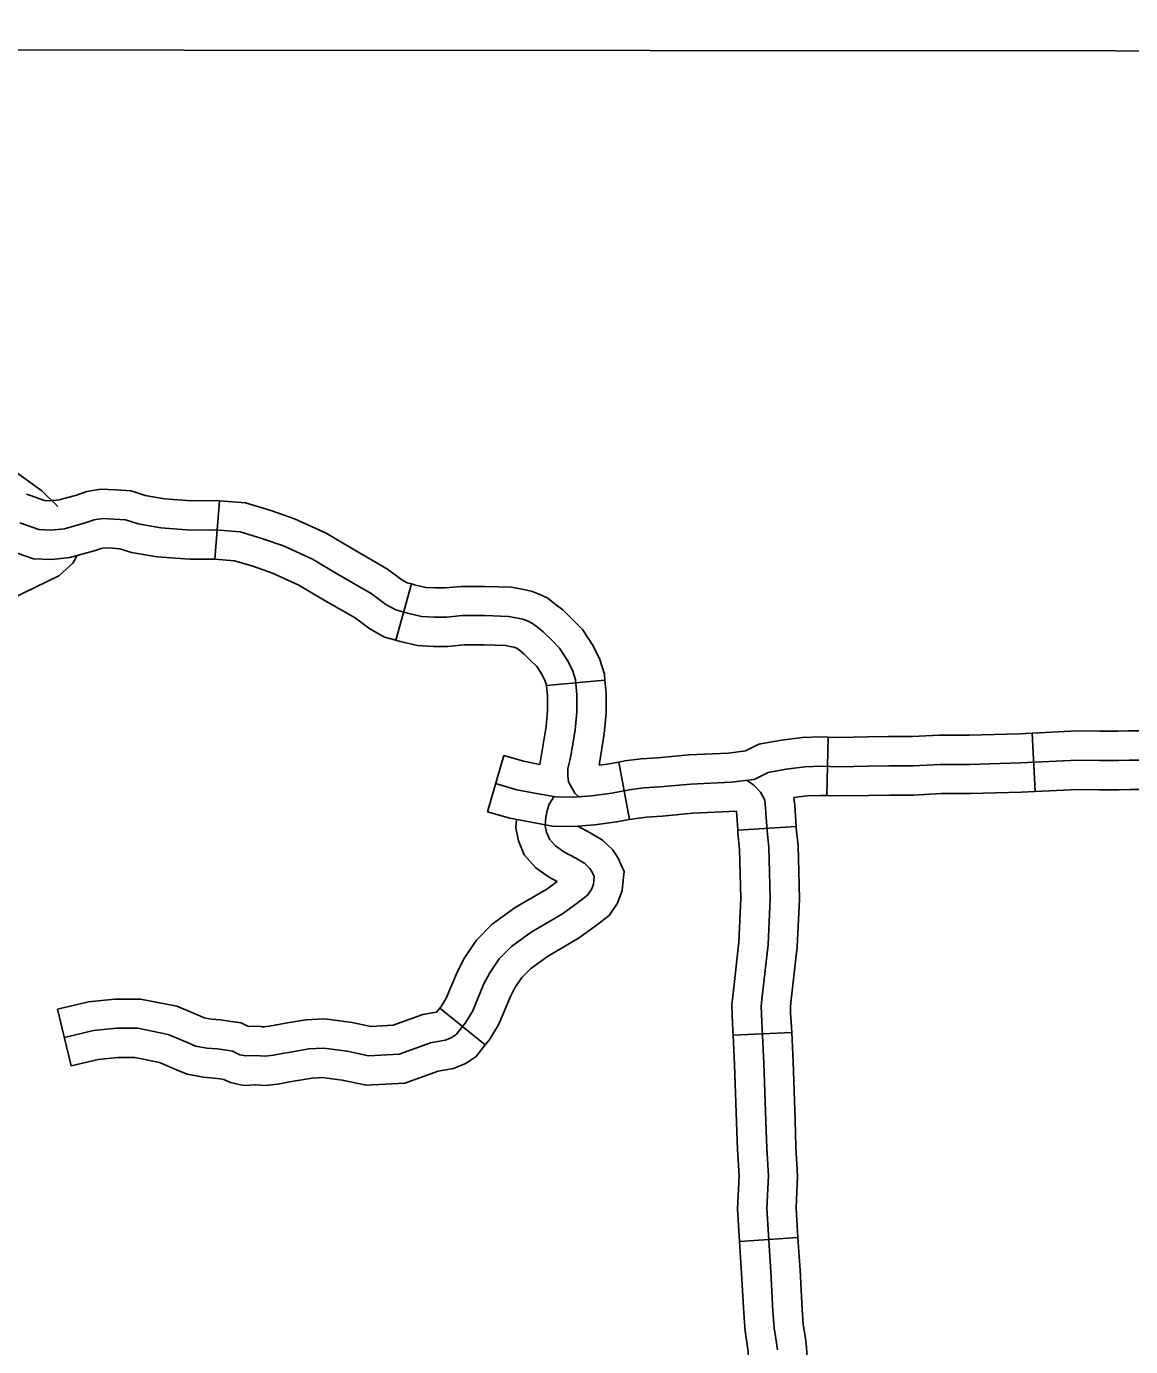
# Model space of a CAD drawing. Extents: x 1377389 to 1380723, y 1168351 to 1170484.
# Drawn here: x 1379016.9 to 1379073.5, y 1169254.7 to 1169322.3 of the extents above; entities that cross this region are included whole.
import ezdxf

# ---------------------------------------------------------------- set-up
doc = ezdxf.new("R2010")
doc.units = 0
doc.layers.add('B_Fill', color=7, linetype='Continuous')

msp = doc.modelspace()

# ---------------------------------------------------------------- linework, layer by layer
at = {"layer": 'B_Fill'}
for p, q in [((1379026.561, 1169295.026), (1379026.802, 1169298.016)), ((1379035.825, 1169290.868), (1379036.623, 1169293.759)), ((1379043.55, 1169288.56), (1379046.539, 1169288.826)), ((1379068.425, 1169286.115), (1379068.574, 1169283.119)), ((1379057.982, 1169285.905), (1379057.905, 1169282.906)), ((1379047.244, 1169284.631), (1379047.802, 1169281.684)), ((1379056.335, 1169281.331), (1379053.342, 1169281.134)), ((1379019.193, 1169269.05), (1379018.501, 1169271.969)), ((1379040.411, 1169270.127), (1379038.074, 1169272.008)), ((1379056.107, 1169270.77), (1379053.11, 1169270.635)), ((1379056.425, 1169260.252), (1379053.432, 1169260.057))]:
    msp.add_line(p, q, dxfattribs=at)
for points in [[(1378969.377, 1169321.131), (1378989.267, 1169321.092), (1379001.126, 1169321.14), (1379096.541, 1169321.074), (1379107.79, 1169321.092), (1379200.978, 1169321.711), (1379211.334, 1169321.713), (1379309.033, 1169322.338), (1379318.774, 1169322.313), (1379331.395, 1169322.305)], [(1379018.518, 1169297.726), (1379017.693, 1169298.531), (1379015.734, 1169299.952), (1379013.852, 1169300.814), (1379011.248, 1169301.795), (1379008.518, 1169302.972), (1379005.332, 1169304.695), (1379002.499, 1169306.008), (1378998.262, 1169309.44), (1378995.54, 1169313.579)], [(1379016.903, 1169298.369), (1379017.104, 1169298.286), (1379017.824, 1169298.034), (1379018.11, 1169298.024), (1379018.581, 1169298.069), (1379019.471, 1169298.316), (1379020.004, 1169298.502), (1379020.713, 1169298.614), (1379021.477, 1169298.585), (1379022.263, 1169298.525), (1379022.99, 1169298.299), (1379023.976, 1169298.125), (1379025.378, 1169298.021), (1379026.623, 1169298.03), (1379026.802, 1169298.016)], [(1379026.802, 1169298.016), (1379028.123, 1169297.909), (1379029.423, 1169297.524), (1379030.637, 1169297.096), (1379032.256, 1169296.354), (1379033.634, 1169295.535), (1379035.395, 1169294.524), (1379036.131, 1169293.972), (1379036.401, 1169293.821), (1379036.623, 1169293.759)], [(1379016.57, 1169296.883), (1379017.543, 1169296.544), (1379018.154, 1169296.521), (1379018.856, 1169296.589), (1379019.92, 1169296.883), (1379020.372, 1169297.042), (1379020.802, 1169297.11), (1379021.391, 1169297.087), (1379021.979, 1169297.042), (1379022.635, 1169296.838), (1379023.79, 1169296.634), (1379025.329, 1169296.521), (1379026.568, 1169296.53), (1379027.847, 1169296.427), (1379028.96, 1169296.096), (1379030.074, 1169295.704), (1379031.558, 1169295.023), (1379032.878, 1169294.239), (1379034.568, 1169293.269), (1379035.311, 1169292.712), (1379035.826, 1169292.423), (1379036.424, 1169292.258), (1379037.146, 1169292.093), (1379037.806, 1169292.052), (1379038.424, 1169292.052), (1379039.249, 1169292.134), (1379040.383, 1169292.134), (1379041.599, 1169292.093), (1379042.074, 1169292.011), (1379042.337, 1169291.948), (1379042.598, 1169291.847), (1379042.826, 1169291.737), (1379043.079, 1169291.543), (1379043.383, 1169291.307), (1379043.813, 1169290.877), (1379044.217, 1169290.471), (1379044.626, 1169289.838), (1379044.879, 1169289.332), (1379045.031, 1169288.843), (1379045.099, 1169288.083), (1379045.099, 1169287.205), (1379045.014, 1169286.26), (1379044.812, 1169285.044)], [(1379015.758, 1169295.596), (1379016.036, 1169295.481), (1379017.262, 1169295.053), (1379018.199, 1169295.018), (1379019.13, 1169295.109), (1379020.368, 1169295.451), (1379020.74, 1169295.582), (1379020.891, 1169295.605), (1379021.304, 1169295.59), (1379021.696, 1169295.559), (1379022.281, 1169295.377), (1379023.604, 1169295.144), (1379025.279, 1169295.021), (1379026.513, 1169295.029), (1379026.561, 1169295.026)], [(1378999.59, 1169252.984), (1379000.245, 1169255.646), (1379000.473, 1169257.274), (1378999.921, 1169265.342), (1378999.104, 1169269.8), (1378998.966, 1169271.657), (1378999.094, 1169273.302), (1378999.619, 1169275.019), (1379000.136, 1169275.696), (1379001.195, 1169276.289), (1379002.424, 1169277.147), (1379004.043, 1169278.978), (1379009.523, 1169286.152), (1379012.844, 1169290.317), (1379013.634, 1169291.181), (1379014.956, 1169292.303), (1379016.131, 1169293), (1379018.567, 1169294.175), (1379019.285, 1169294.818), (1379019.495, 1169295.221)], [(1379026.561, 1169295.026), (1379027.57, 1169294.944), (1379028.497, 1169294.669), (1379029.511, 1169294.312), (1379030.86, 1169293.693), (1379032.121, 1169292.944), (1379033.742, 1169292.014), (1379034.49, 1169291.453), (1379035.252, 1169291.026), (1379035.825, 1169290.868)], [(1379036.623, 1169293.759), (1379036.791, 1169293.713), (1379037.361, 1169293.583), (1379037.852, 1169293.552), (1379038.349, 1169293.552), (1379039.174, 1169293.634), (1379040.408, 1169293.634), (1379041.754, 1169293.589), (1379042.375, 1169293.481), (1379042.782, 1169293.385), (1379043.196, 1169293.224), (1379043.616, 1169293.022), (1379043.996, 1169292.73), (1379044.378, 1169292.433), (1379044.874, 1169291.937), (1379045.391, 1169291.419), (1379045.931, 1169290.583), (1379046.276, 1169289.893), (1379046.511, 1169289.134), (1379046.539, 1169288.826)], [(1379035.825, 1169290.868), (1379036.057, 1169290.803), (1379036.93, 1169290.604), (1379037.759, 1169290.552), (1379038.499, 1169290.552), (1379039.324, 1169290.634), (1379040.357, 1169290.634), (1379041.445, 1169290.597), (1379041.773, 1169290.54), (1379041.892, 1169290.512), (1379042.001, 1169290.47), (1379042.035, 1169290.453), (1379042.162, 1169290.357), (1379042.387, 1169290.181), (1379042.751, 1169289.816), (1379043.044, 1169289.524), (1379043.322, 1169289.094), (1379043.483, 1169288.771), (1379043.551, 1169288.551), (1379043.55, 1169288.56)], [(1379046.539, 1169288.826), (1379046.599, 1169288.149), (1379046.599, 1169287.138), (1379046.503, 1169286.07), (1379046.235, 1169284.461)], [(1379043.55, 1169288.56), (1379043.599, 1169288.016), (1379043.599, 1169287.272), (1379043.525, 1169286.45), (1379043.202, 1169284.51)], [(1379068.425, 1169286.115), (1379067.77, 1169286.082), (1379065.203, 1169286.011), (1379063.665, 1169286.011), (1379062.29, 1169285.939), (1379061.059, 1169285.939), (1379059.985, 1169285.914), (1379058.55, 1169285.891), (1379057.982, 1169285.905)], [(1379078.992, 1169286.003), (1379077.809, 1169285.964), (1379076.251, 1169286.009), (1379075.361, 1169286.076), (1379074.196, 1169286.228), (1379073.367, 1169286.228), (1379072.812, 1169286.204), (1379071.896, 1169286.204), (1379070.725, 1169286.229), (1379068.425, 1169286.115)], [(1379057.982, 1169285.905), (1379057.6, 1169285.915), (1379056.668, 1169285.888), (1379055.589, 1169285.753), (1379054.421, 1169285.537), (1379053.739, 1169285.196), (1379052.87, 1169285.09), (1379050.844, 1169284.994), (1379049.243, 1169284.849), (1379048.395, 1169284.799), (1379047.552, 1169284.69), (1379047.244, 1169284.631)], [(1379043.202, 1169284.51), (1379042.373, 1169284.668), (1379041.355, 1169284.962), (1379040.522, 1169282.081)], [(1379074.099, 1169284.728), (1379073.399, 1169284.728), (1379072.844, 1169284.704), (1379071.88, 1169284.704), (1379070.746, 1169284.728), (1379067.828, 1169284.583), (1379065.224, 1169284.511), (1379063.704, 1169284.511), (1379062.33, 1169284.439), (1379061.076, 1169284.439), (1379060.015, 1169284.415), (1379058.544, 1169284.39), (1379057.603, 1169284.415), (1379056.783, 1169284.39), (1379055.818, 1169284.27), (1379054.902, 1169284.101), (1379054.179, 1169283.739), (1379052.997, 1169283.594), (1379050.947, 1169283.497), (1379049.355, 1169283.353), (1379048.535, 1169283.304), (1379047.788, 1169283.208), (1379046.895, 1169283.039), (1379045.858, 1169282.894), (1379044.894, 1169282.822), (1379044.001, 1169282.846), (1379043.037, 1169283.015), (1379042.024, 1169283.208), (1379040.939, 1169283.521)], [(1379044.812, 1169285.044), (1379044.744, 1169284.707), (1379044.643, 1169284.302), (1379044.643, 1169283.93), (1379044.677, 1169283.61), (1379044.846, 1169283.306), (1379044.997, 1169283.036), (1379045.234, 1169282.816)], [(1379047.244, 1169284.631), (1379046.652, 1169284.519), (1379046.235, 1169284.461)], [(1379055.376, 1169254.502), (1379055.334, 1169254.863), (1379055.207, 1169255.627), (1379055.143, 1169256.476), (1379055.037, 1169258.493), (1379054.825, 1169261.742), (1379054.91, 1169263.419), (1379054.825, 1169264.841), (1379054.782, 1169266.221), (1379054.676, 1169269.193), (1379054.597, 1169270.955), (1379054.554, 1169271.709), (1379054.544, 1169272.123), (1379054.576, 1169272.452), (1379054.894, 1169275.276), (1379055.006, 1169277.613), (1379054.968, 1169278.978), (1379054.938, 1169280.242), (1379054.846, 1169281.111), (1379054.77, 1169282.269), (1379054.725, 1169282.68), (1379054.512, 1169283.091), (1379054.146, 1169283.457), (1379053.788, 1169283.701)], [(1379018.847, 1169270.509), (1379020.334, 1169270.862), (1379021.509, 1169270.979), (1379022.605, 1169270.979), (1379024.171, 1169270.666), (1379025.189, 1169270.235), (1379025.572, 1169270.07), (1379026.167, 1169269.961), (1379026.676, 1169269.922), (1379027.042, 1169269.868), (1379027.459, 1169269.804), (1379027.835, 1169269.626), (1379028.141, 1169269.562), (1379028.669, 1169269.594), (1379029.116, 1169269.554), (1379029.564, 1169269.6), (1379030.009, 1169269.686), (1379030.434, 1169269.765), (1379031.374, 1169269.922), (1379032.118, 1169269.961), (1379033.331, 1169269.804), (1379034.427, 1169269.569), (1379035.993, 1169269.647), (1379037.598, 1169270.235), (1379038.362, 1169270.368), (1379038.668, 1169270.497), (1379038.719, 1169270.529), (1379038.913, 1169270.658), (1379039.38, 1169271.238), (1379039.751, 1169271.841), (1379040.339, 1169273.252), (1379040.636, 1169273.818), (1379041.122, 1169274.545), (1379041.748, 1169275.172), (1379042.766, 1169275.916), (1379044.371, 1169276.856), (1379045.193, 1169277.444), (1379045.646, 1169277.799), (1379045.845, 1169278.088), (1379045.953, 1169278.377), (1379045.99, 1169278.757), (1379045.881, 1169278.992), (1379045.773, 1169279.172), (1379045.502, 1169279.425), (1379045.05, 1169279.697), (1379044.436, 1169280.022), (1379044.003, 1169280.329), (1379043.696, 1169280.673), (1379043.551, 1169281.034), (1379043.479, 1169281.36), (1379043.515, 1169281.811), (1379043.588, 1169282.137), (1379043.678, 1169282.462), (1379043.925, 1169282.848)], [(1379057.905, 1169282.906), (1379057.606, 1169282.914), (1379056.898, 1169282.893), (1379056.22, 1169282.808)], [(1379056.335, 1169281.331), (1379056.265, 1169282.401), (1379056.22, 1169282.808)], [(1379068.574, 1169283.119), (1379067.886, 1169283.085), (1379065.245, 1169283.011), (1379063.744, 1169283.011), (1379062.369, 1169282.939), (1379061.093, 1169282.939), (1379060.044, 1169282.915), (1379058.537, 1169282.89), (1379057.905, 1169282.906)], [(1379079.092, 1169283.005), (1379077.815, 1169282.962), (1379076.094, 1169283.013), (1379075.055, 1169283.091), (1379074.001, 1169283.228), (1379073.432, 1169283.228), (1379072.877, 1169283.204), (1379071.864, 1169283.204), (1379070.768, 1169283.228), (1379068.574, 1169283.119)], [(1379047.802, 1169281.684), (1379047.139, 1169281.558), (1379046.018, 1169281.402), (1379044.93, 1169281.32), (1379043.851, 1169281.349), (1379042.767, 1169281.539), (1379041.674, 1169281.747), (1379040.522, 1169282.081)], [(1379053.278, 1169282.105), (1379051.05, 1169282.001), (1379049.467, 1169281.857), (1379048.676, 1169281.81), (1379048.024, 1169281.726), (1379047.802, 1169281.684)], [(1379053.342, 1169281.134), (1379053.278, 1169282.105)], [(1379044.097, 1169278.504), (1379043.648, 1169278.742), (1379042.997, 1169279.203), (1379042.401, 1169279.87), (1379042.113, 1169280.59), (1379041.966, 1169281.254), (1379042.001, 1169281.685)], [(1379047.479, 1169278.571), (1379047.521, 1169279.017), (1379047.209, 1169279.693), (1379046.951, 1169280.125), (1379046.41, 1169280.63), (1379045.788, 1169281.003), (1379045.158, 1169281.337)], [(1379056.107, 1169270.77), (1379056.095, 1169271.031), (1379056.053, 1169271.77), (1379056.046, 1169272.07), (1379056.068, 1169272.296), (1379056.39, 1169275.155), (1379056.507, 1169277.598), (1379056.468, 1169279.017), (1379056.436, 1169280.339), (1379056.341, 1169281.239), (1379056.335, 1169281.331)], [(1379053.11, 1169270.635), (1379053.099, 1169270.879), (1379053.056, 1169271.648), (1379053.042, 1169272.176), (1379053.084, 1169272.608), (1379053.398, 1169275.396), (1379053.505, 1169277.628), (1379053.469, 1169278.939), (1379053.44, 1169280.146), (1379053.352, 1169280.983), (1379053.342, 1169281.134)], [(1379040.411, 1169270.127), (1379040.607, 1169270.371), (1379041.091, 1169271.155), (1379041.698, 1169272.613), (1379041.927, 1169273.05), (1379042.287, 1169273.589), (1379042.727, 1169274.029), (1379043.59, 1169274.66), (1379045.188, 1169275.597), (1379046.091, 1169276.243), (1379046.752, 1169276.759), (1379047.185, 1169277.39), (1379047.428, 1169278.037), (1379047.479, 1169278.572)], [(1379038.074, 1169272.008), (1379038.152, 1169272.105), (1379038.412, 1169272.527), (1379038.98, 1169273.891), (1379039.345, 1169274.585), (1379039.956, 1169275.501), (1379040.769, 1169276.314), (1379041.942, 1169277.172), (1379043.554, 1169278.116), (1379044.097, 1169278.504)], [(1379018.501, 1169271.969), (1379020.086, 1169272.345), (1379021.434, 1169272.479), (1379022.754, 1169272.479), (1379024.615, 1169272.107), (1379025.778, 1169271.614), (1379026.01, 1169271.514), (1379026.36, 1169271.45), (1379026.842, 1169271.413), (1379027.265, 1169271.352), (1379027.903, 1169271.254), (1379028.284, 1169271.073), (1379028.691, 1169271.098), (1379029.106, 1169271.061), (1379028.983, 1169271.048)], [(1379028.983, 1169271.048), (1379029.345, 1169271.086), (1379029.73, 1169271.16), (1379030.174, 1169271.242), (1379031.211, 1169271.415), (1379032.175, 1169271.466), (1379033.585, 1169271.284), (1379034.549, 1169271.077), (1379035.691, 1169271.134), (1379037.208, 1169271.69), (1379037.917, 1169271.813), (1379038.074, 1169272.008)], [(1379053.432, 1169260.057), (1379053.322, 1169261.73), (1379053.408, 1169263.412), (1379053.326, 1169264.773), (1379053.283, 1169266.171), (1379053.178, 1169269.133), (1379053.11, 1169270.635)], [(1379056.425, 1169260.252), (1379056.327, 1169261.753), (1379056.412, 1169263.425), (1379056.324, 1169264.909), (1379056.282, 1169266.271), (1379056.175, 1169269.254), (1379056.107, 1169270.77)], [(1379029.292, 1169268.064), (1379029.783, 1169268.115), (1379030.287, 1169268.212), (1379030.695, 1169268.288), (1379031.537, 1169268.428), (1379032.061, 1169268.456), (1379033.078, 1169268.324), (1379034.306, 1169268.061), (1379036.295, 1169268.161), (1379037.988, 1169268.78), (1379038.788, 1169268.92), (1379039.359, 1169269.161), (1379039.531, 1169269.268), (1379039.937, 1169269.538), (1379040.411, 1169270.127)], [(1379019.193, 1169269.05), (1379020.583, 1169269.379), (1379021.584, 1169269.479), (1379022.456, 1169269.479), (1379023.727, 1169269.225), (1379024.599, 1169268.856), (1379025.135, 1169268.625), (1379025.974, 1169268.471), (1379026.51, 1169268.43), (1379026.82, 1169268.385), (1379027.016, 1169268.355), (1379027.354, 1169268.195), (1379028.031, 1169268.052), (1379028.647, 1169268.09), (1379029.126, 1169268.047), (1379029.291, 1169268.064)], [(1379056.481, 1169249.626), (1379056.516, 1169250.48), (1379056.516, 1169251.051), (1379056.545, 1169251.233), (1379056.58, 1169251.349), (1379056.707, 1169251.667), (1379056.81, 1169252.002), (1379056.961, 1169252.493), (1379056.961, 1169252.967), (1379056.938, 1169253.455), (1379056.871, 1169254.632), (1379056.82, 1169255.074), (1379056.697, 1169255.807), (1379056.64, 1169256.572), (1379056.534, 1169258.582), (1379056.425, 1169260.252)], [(1379053.483, 1169249.748), (1379053.516, 1169250.541), (1379053.516, 1169251.287), (1379053.614, 1169251.911), (1379053.749, 1169252.348), (1379053.876, 1169252.666), (1379053.943, 1169252.884), (1379053.959, 1169252.938), (1379053.942, 1169253.299), (1379053.881, 1169254.372), (1379053.848, 1169254.652), (1379053.716, 1169255.448), (1379053.646, 1169256.381), (1379053.54, 1169258.405), (1379053.432, 1169260.057)]]:
    msp.add_lwpolyline(points, dxfattribs=at)

doc.saveas('drawing.dxf')
